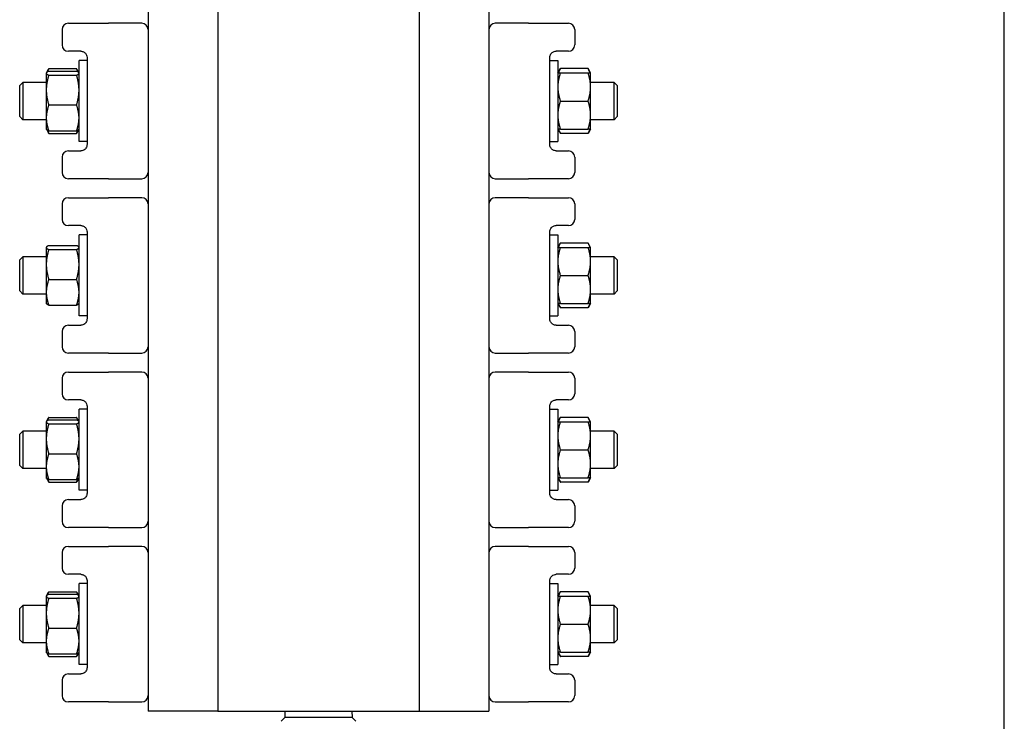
# Model space of a CAD drawing. Header units: inches. Extents: x 5 to 1128, y -85 to 748.
# Tile 281 of 656: x 450 to 460, y 299 to 306. Entities that reach past the tile are written whole.
import ezdxf

# ---------------------------------------------------------------- set-up
doc = ezdxf.new("R2010")
doc.units = ezdxf.units.IN
doc.header["$LTSCALE"] = 32
doc.header["$MEASUREMENT"] = 0
doc.layers.add('Visible (ANSI)', color=7, linetype='Continuous', lineweight=30)

msp = doc.modelspace()

# ---------------------------------------------------------------- linework, layer by layer
at = {"layer": 'Visible (ANSI)'}
for p, q in [((459.86201, 293.09617), (459.86201, 318.99617)), ((451.26301, 313.04617), (451.26301, 299.04617)), ((451.96301, 313.04617), (451.96301, 299.04617)), ((453.98601, 313.04617), (453.98601, 299.04617)), ((454.68601, 313.04617), (454.68601, 299.04617)), ((450.46301, 305.95117), (450.81027, 305.95117)), ((450.81027, 305.95117), (450.86575, 305.95117)), ((451.20051, 305.95117), (450.86575, 305.95117)), ((455.08327, 305.95117), (454.74851, 305.95117)), ((455.08327, 305.95117), (455.13875, 305.95117)), ((455.13875, 305.95117), (455.48601, 305.95117)), ((450.40051, 305.88867), (450.40051, 305.73367)), ((455.54851, 305.88867), (455.54851, 305.73367)), ((450.58801, 305.67117), (450.46301, 305.67117)), ((455.48601, 305.67117), (455.36101, 305.67117)), ((450.57051, 304.76467), (450.57051, 305.57767)), ((450.65051, 305.57767), (450.57051, 305.57767)), ((450.65051, 305.60867), (450.65051, 304.73367)), ((455.29851, 304.73367), (455.29851, 305.60867)), ((455.29851, 305.57767), (455.37851, 305.57767)), ((455.37851, 305.57767), (455.37851, 304.76467)), ((450.24151, 305.45267), (450.24273, 305.45478)), ((450.24151, 305.45267), (450.24151, 305.45057)), ((450.24151, 305.45057), (450.24151, 305.28118)), ((450.24273, 305.45478), (450.26375, 305.49119)), ((450.26665, 305.49609), (450.54537, 305.49609)), ((450.26665, 305.47037), (450.54537, 305.47037)), ((450.26665, 305.43078), (450.54537, 305.43078)), ((450.56929, 305.45478), (450.54827, 305.49119)), ((450.57051, 305.45267), (450.56929, 305.45478)), ((455.37851, 305.45267), (455.40365, 305.49622)), ((455.68237, 305.49622), (455.40365, 305.49622)), ((455.40365, 305.45267), (455.68237, 305.45267)), ((455.70751, 305.45267), (455.68237, 305.49622)), ((455.70751, 305.31192), (455.70751, 305.45267)), ((449.97451, 305.32742), (450.00576, 305.35867)), ((449.97451, 305.01492), (449.97451, 305.32742)), ((450.00576, 305.35867), (450.00576, 304.98367)), ((450.24151, 305.35867), (450.00576, 305.35867)), ((455.94326, 305.35867), (455.70751, 305.35867)), ((455.94326, 304.98367), (455.94326, 305.35867)), ((455.97451, 305.32742), (455.94326, 305.35867)), ((455.97451, 305.32742), (455.97451, 305.01492)), ((450.24151, 305.28118), (450.24151, 305.00177)), ((455.70751, 305.03042), (455.70751, 305.31192)), ((450.26665, 305.13158), (450.54537, 305.13158)), ((455.40365, 305.17117), (455.68237, 305.17117)), ((455.70751, 304.88967), (455.70751, 305.03042)), ((449.97451, 305.01492), (450.00576, 304.98367)), ((450.24151, 304.98367), (450.00576, 304.98367)), ((450.24151, 305.00177), (450.24151, 304.88967)), ((455.94326, 304.98367), (455.70751, 304.98367)), ((455.97451, 305.01492), (455.94326, 304.98367)), ((450.24151, 304.88967), (450.24273, 304.88756)), ((450.24273, 304.88756), (450.26375, 304.85115)), ((450.26665, 304.87197), (450.54537, 304.87197)), ((450.26665, 304.84625), (450.54537, 304.84625)), ((450.56929, 304.88756), (450.54827, 304.85115)), ((450.57051, 304.88967), (450.56929, 304.88756)), ((455.37851, 304.88967), (455.40365, 304.84612)), ((455.40365, 304.88967), (455.68237, 304.88967)), ((455.68237, 304.84612), (455.40365, 304.84612)), ((455.70751, 304.88967), (455.68237, 304.84612)), ((450.65051, 304.76467), (450.57051, 304.76467)), ((455.29851, 304.76467), (455.37851, 304.76467)), ((450.46301, 304.67117), (450.58801, 304.67117)), ((455.36101, 304.67117), (455.48601, 304.67117)), ((450.40051, 304.60867), (450.40051, 304.45367)), ((455.54851, 304.60867), (455.54851, 304.45367)), ((450.81027, 304.39117), (450.46301, 304.39117)), ((450.86575, 304.39117), (450.81027, 304.39117)), ((450.86575, 304.39117), (451.20051, 304.39117)), ((454.74851, 304.39117), (455.08327, 304.39117)), ((455.13875, 304.39117), (455.08327, 304.39117)), ((455.48601, 304.39117), (455.13875, 304.39117)), ((450.46301, 304.20117), (450.81027, 304.20117)), ((450.81027, 304.20117), (450.86575, 304.20117)), ((451.20051, 304.20117), (450.86575, 304.20117)), ((455.08327, 304.20117), (454.74851, 304.20117)), ((455.08327, 304.20117), (455.13875, 304.20117)), ((455.13875, 304.20117), (455.48601, 304.20117)), ((450.40051, 304.13867), (450.40051, 303.98367)), ((455.54851, 304.13867), (455.54851, 303.98367)), ((450.58801, 303.92117), (450.46301, 303.92117)), ((450.65051, 303.85867), (450.65051, 302.98367)), ((455.29851, 302.98367), (455.29851, 303.85867)), ((455.48601, 303.92117), (455.36101, 303.92117)), ((450.57051, 303.01467), (450.57051, 303.82767)), ((450.65051, 303.82767), (450.57051, 303.82767)), ((455.29851, 303.82767), (455.37851, 303.82767)), ((455.37851, 303.82767), (455.37851, 303.01467)), ((455.37851, 303.70267), (455.40365, 303.74622)), ((455.68237, 303.74622), (455.40365, 303.74622)), ((455.70751, 303.70267), (455.68237, 303.74622)), ((450.24151, 303.70267), (450.24273, 303.70478)), ((450.24151, 303.70267), (450.24151, 303.70057)), ((450.24151, 303.70057), (450.24151, 303.53118)), ((450.26665, 303.72037), (450.54537, 303.72037)), ((450.26665, 303.68078), (450.54537, 303.68078)), ((450.57051, 303.70267), (450.56929, 303.70478)), ((455.40365, 303.70267), (455.68237, 303.70267)), ((455.70751, 303.56192), (455.70751, 303.70267)), ((449.97451, 303.57742), (450.00576, 303.60867)), ((449.97451, 303.26492), (449.97451, 303.57742)), ((450.00576, 303.60867), (450.00576, 303.23367)), ((450.24151, 303.60867), (450.00576, 303.60867)), ((455.94326, 303.60867), (455.70751, 303.60867)), ((455.70751, 303.28042), (455.70751, 303.56192)), ((455.94326, 303.23367), (455.94326, 303.60867)), ((455.97451, 303.57742), (455.94326, 303.60867)), ((455.97451, 303.57742), (455.97451, 303.26492)), ((450.24151, 303.53118), (450.24151, 303.25177)), ((450.26665, 303.38158), (450.54537, 303.38158)), ((455.40365, 303.42117), (455.68237, 303.42117)), ((449.97451, 303.26492), (450.00576, 303.23367)), ((450.24151, 303.25177), (450.24151, 303.13967)), ((455.70751, 303.13967), (455.70751, 303.28042)), ((455.97451, 303.26492), (455.94326, 303.23367)), ((450.24151, 303.23367), (450.00576, 303.23367)), ((455.94326, 303.23367), (455.70751, 303.23367)), ((450.24151, 303.13967), (450.24273, 303.13756)), ((450.26665, 303.12197), (450.54537, 303.12197)), ((450.57051, 303.13967), (450.56929, 303.13756)), ((455.37851, 303.13967), (455.40365, 303.09612)), ((455.40365, 303.13967), (455.68237, 303.13967)), ((455.68237, 303.09612), (455.40365, 303.09612)), ((455.70751, 303.13967), (455.68237, 303.09612)), ((450.65051, 303.01467), (450.57051, 303.01467)), ((455.29851, 303.01467), (455.37851, 303.01467)), ((450.40051, 302.85867), (450.40051, 302.70367)), ((450.46301, 302.92117), (450.58801, 302.92117)), ((455.36101, 302.92117), (455.48601, 302.92117)), ((455.54851, 302.85867), (455.54851, 302.70367)), ((450.81027, 302.64117), (450.46301, 302.64117)), ((450.86575, 302.64117), (450.81027, 302.64117)), ((450.86575, 302.64117), (451.20051, 302.64117)), ((454.74851, 302.64117), (455.08327, 302.64117)), ((455.13875, 302.64117), (455.08327, 302.64117)), ((455.48601, 302.64117), (455.13875, 302.64117)), ((450.40051, 302.38867), (450.40051, 302.23367)), ((450.46301, 302.45117), (450.81027, 302.45117)), ((450.81027, 302.45117), (450.86575, 302.45117)), ((451.20051, 302.45117), (450.86575, 302.45117)), ((455.08327, 302.45117), (454.74851, 302.45117)), ((455.08327, 302.45117), (455.13875, 302.45117)), ((455.13875, 302.45117), (455.48601, 302.45117)), ((455.54851, 302.38867), (455.54851, 302.23367)), ((450.58801, 302.17117), (450.46301, 302.17117)), ((455.48601, 302.17117), (455.36101, 302.17117)), ((450.57051, 301.26467), (450.57051, 302.07767)), ((450.65051, 302.07767), (450.57051, 302.07767)), ((450.65051, 302.10867), (450.65051, 301.23367)), ((455.29851, 301.23367), (455.29851, 302.10867)), ((455.29851, 302.07767), (455.37851, 302.07767)), ((455.37851, 302.07767), (455.37851, 301.26467)), ((450.24273, 301.95478), (450.26375, 301.99119)), ((450.26665, 301.99609), (450.54537, 301.99609)), ((450.26665, 301.97037), (450.54537, 301.97037)), ((450.56929, 301.95478), (450.54827, 301.99119)), ((455.37851, 301.95267), (455.40365, 301.99622)), ((455.68237, 301.99622), (455.40365, 301.99622)), ((455.70751, 301.95267), (455.68237, 301.99622)), ((450.24151, 301.95267), (450.24273, 301.95478)), ((450.24151, 301.95267), (450.24151, 301.95057)), ((450.24151, 301.95057), (450.24151, 301.78118)), ((450.26665, 301.93078), (450.54537, 301.93078)), ((450.57051, 301.95267), (450.56929, 301.95478)), ((455.40365, 301.95267), (455.68237, 301.95267)), ((455.70751, 301.81192), (455.70751, 301.95267)), ((449.97451, 301.82742), (450.00576, 301.85867)), ((449.97451, 301.51492), (449.97451, 301.82742)), ((450.00576, 301.85867), (450.00576, 301.48367)), ((450.24151, 301.85867), (450.00576, 301.85867)), ((450.24151, 301.78118), (450.24151, 301.50177)), ((455.94326, 301.85867), (455.70751, 301.85867)), ((455.70751, 301.53042), (455.70751, 301.81192)), ((455.94326, 301.48367), (455.94326, 301.85867)), ((455.97451, 301.82742), (455.94326, 301.85867)), ((455.97451, 301.82742), (455.97451, 301.51492)), ((455.40365, 301.67117), (455.68237, 301.67117)), ((450.26665, 301.63158), (450.54537, 301.63158)), ((449.97451, 301.51492), (450.00576, 301.48367)), ((450.24151, 301.48367), (450.00576, 301.48367)), ((450.24151, 301.50177), (450.24151, 301.38967)), ((455.70751, 301.38967), (455.70751, 301.53042)), ((455.94326, 301.48367), (455.70751, 301.48367)), ((455.97451, 301.51492), (455.94326, 301.48367)), ((450.24151, 301.38967), (450.24273, 301.38756)), ((450.24273, 301.38756), (450.26375, 301.35115)), ((450.26665, 301.37197), (450.54537, 301.37197)), ((450.56929, 301.38756), (450.54827, 301.35115)), ((450.57051, 301.38967), (450.56929, 301.38756)), ((455.37851, 301.38967), (455.40365, 301.34612)), ((455.40365, 301.38967), (455.68237, 301.38967)), ((455.70751, 301.38967), (455.68237, 301.34612)), ((450.26665, 301.34625), (450.54537, 301.34625)), ((455.68237, 301.34612), (455.40365, 301.34612)), ((450.65051, 301.26467), (450.57051, 301.26467)), ((455.29851, 301.26467), (455.37851, 301.26467)), ((450.40051, 301.10867), (450.40051, 300.95367)), ((450.46301, 301.17117), (450.58801, 301.17117)), ((455.36101, 301.17117), (455.48601, 301.17117)), ((455.54851, 301.10867), (455.54851, 300.95367)), ((450.81027, 300.89117), (450.46301, 300.89117)), ((450.86575, 300.89117), (450.81027, 300.89117)), ((450.86575, 300.89117), (451.20051, 300.89117)), ((454.74851, 300.89117), (455.08327, 300.89117)), ((455.13875, 300.89117), (455.08327, 300.89117)), ((455.48601, 300.89117), (455.13875, 300.89117)), ((450.46301, 300.70117), (450.81027, 300.70117)), ((450.81027, 300.70117), (450.86575, 300.70117)), ((451.20051, 300.70117), (450.86575, 300.70117)), ((455.08327, 300.70117), (454.74851, 300.70117)), ((455.08327, 300.70117), (455.13875, 300.70117)), ((455.13875, 300.70117), (455.48601, 300.70117)), ((450.40051, 300.63867), (450.40051, 300.48367)), ((455.54851, 300.63867), (455.54851, 300.48367)), ((450.58801, 300.42117), (450.46301, 300.42117)), ((455.48601, 300.42117), (455.36101, 300.42117)), ((450.57051, 299.51467), (450.57051, 300.32767)), ((450.65051, 300.32767), (450.57051, 300.32767)), ((450.65051, 300.35867), (450.65051, 299.48367)), ((455.29851, 299.48367), (455.29851, 300.35867)), ((455.29851, 300.32767), (455.37851, 300.32767)), ((455.37851, 300.32767), (455.37851, 299.51467)), ((450.24151, 300.20267), (450.24273, 300.20478)), ((450.24151, 300.20267), (450.24151, 300.20057)), ((450.24151, 300.20057), (450.24151, 300.03118)), ((450.24273, 300.20478), (450.26375, 300.24119)), ((450.26665, 300.24609), (450.54537, 300.24609)), ((450.26665, 300.22037), (450.54537, 300.22037)), ((450.56929, 300.20478), (450.54827, 300.24119)), ((450.57051, 300.20267), (450.56929, 300.20478)), ((455.37851, 300.20267), (455.40365, 300.24622)), ((455.68237, 300.24622), (455.40365, 300.24622)), ((455.40365, 300.20267), (455.68237, 300.20267)), ((455.70751, 300.20267), (455.68237, 300.24622)), ((455.70751, 300.06192), (455.70751, 300.20267)), ((449.97451, 300.07742), (450.00576, 300.10867)), ((450.00576, 300.10867), (450.00576, 299.73367)), ((450.24151, 300.10867), (450.00576, 300.10867)), ((450.26665, 300.18078), (450.54537, 300.18078)), ((455.94326, 300.10867), (455.70751, 300.10867)), ((455.94326, 299.73367), (455.94326, 300.10867)), ((455.97451, 300.07742), (455.94326, 300.10867)), ((449.97451, 299.76492), (449.97451, 300.07742)), ((450.24151, 300.03118), (450.24151, 299.75177)), ((455.70751, 299.78042), (455.70751, 300.06192)), ((455.97451, 300.07742), (455.97451, 299.76492)), ((455.40365, 299.92117), (455.68237, 299.92117)), ((450.26665, 299.88158), (450.54537, 299.88158)), ((449.97451, 299.76492), (450.00576, 299.73367)), ((450.24151, 299.73367), (450.00576, 299.73367)), ((450.24151, 299.75177), (450.24151, 299.63967)), ((455.70751, 299.63967), (455.70751, 299.78042)), ((455.94326, 299.73367), (455.70751, 299.73367)), ((455.97451, 299.76492), (455.94326, 299.73367)), ((450.24151, 299.63967), (450.24273, 299.63756)), ((450.24273, 299.63756), (450.26375, 299.60115)), ((450.26665, 299.62197), (450.54537, 299.62197)), ((450.26665, 299.59625), (450.54537, 299.59625)), ((450.56929, 299.63756), (450.54827, 299.60115)), ((450.57051, 299.63967), (450.56929, 299.63756)), ((455.37851, 299.63967), (455.40365, 299.59612)), ((455.40365, 299.63967), (455.68237, 299.63967)), ((455.68237, 299.59612), (455.40365, 299.59612)), ((455.70751, 299.63967), (455.68237, 299.59612)), ((450.65051, 299.51467), (450.57051, 299.51467)), ((455.29851, 299.51467), (455.37851, 299.51467)), ((450.46301, 299.42117), (450.58801, 299.42117)), ((455.36101, 299.42117), (455.48601, 299.42117)), ((450.40051, 299.35867), (450.40051, 299.20367)), ((455.54851, 299.35867), (455.54851, 299.20367)), ((450.81027, 299.14117), (450.46301, 299.14117)), ((450.86575, 299.14117), (450.81027, 299.14117)), ((450.86575, 299.14117), (451.20051, 299.14117)), ((454.74851, 299.14117), (455.08327, 299.14117)), ((455.13875, 299.14117), (455.08327, 299.14117)), ((455.48601, 299.14117), (455.13875, 299.14117)), ((451.96301, 299.04617), (451.26301, 299.04617)), ((451.96301, 299.04617), (453.98601, 299.04617)), ((452.63865, 299.04617), (452.63701, 298.98367)), ((453.31037, 299.04617), (453.31201, 298.98367)), ((453.98601, 299.04617), (454.68601, 299.04617)), ((452.63701, 298.98367), (452.59951, 298.94617)), ((453.31201, 298.98367), (452.63701, 298.98367)), ((453.31201, 298.98367), (453.34951, 298.94617))]:
    msp.add_line(p, q, dxfattribs=at)
for centre, start, end in [((450.46301, 305.88867), 90, 180), ((451.20051, 305.88867), 0, 90), ((454.74851, 305.88867), 90, 180), ((455.48601, 305.88867), 0, 90), ((450.46301, 305.73367), 180, 270), ((455.48601, 305.73367), 270, 0), ((450.46301, 304.60867), 90, 180), ((455.48601, 304.60867), 0, 90), ((450.46301, 304.45367), 180, 270), ((451.20051, 304.45367), 270, 0), ((454.74851, 304.45367), 180, 270), ((455.48601, 304.45367), 270, 0), ((450.46301, 304.13867), 90, 180), ((451.20051, 304.13867), 0, 90), ((454.74851, 304.13867), 90, 180), ((455.48601, 304.13867), 0, 90), ((450.46301, 303.98367), 180, 270), ((455.48601, 303.98367), 270, 0), ((450.46301, 302.85867), 90, 180), ((455.48601, 302.85867), 0, 90), ((450.46301, 302.70367), 180, 270), ((451.20051, 302.70367), 270, 0), ((454.74851, 302.70367), 180, 270), ((455.48601, 302.70367), 270, 0), ((450.46301, 302.38867), 90, 180), ((451.20051, 302.38867), 0, 90), ((454.74851, 302.38867), 90, 180), ((455.48601, 302.38867), 0, 90), ((450.46301, 302.23367), 180, 270), ((455.48601, 302.23367), 270, 0), ((450.46301, 301.10867), 90, 180), ((455.48601, 301.10867), 0, 90), ((450.46301, 300.95367), 180, 270), ((451.20051, 300.95367), 270, 0), ((454.74851, 300.95367), 180, 270), ((455.48601, 300.95367), 270, 0), ((450.46301, 300.63867), 90, 180), ((451.20051, 300.63867), 0, 90), ((454.74851, 300.63867), 90, 180), ((455.48601, 300.63867), 0, 90), ((450.46301, 300.48367), 180, 270), ((455.48601, 300.48367), 270, 0), ((450.46301, 299.35867), 90, 180), ((455.48601, 299.35867), 0, 90), ((450.46301, 299.20367), 180, 270), ((451.20051, 299.20367), 270, 0), ((454.74851, 299.20367), 180, 270), ((455.48601, 299.20367), 270, 0)]:
    msp.add_arc(centre, 0.0625, start, end, dxfattribs=at)
for points, knots in [([(450.58801, 305.67117), (450.59282, 305.67117), (450.59788, 305.67062), (450.61144, 305.66725), (450.62026, 305.66324), (450.63578, 305.65014), (450.64252, 305.64132), (450.6491, 305.62376), (450.65051, 305.61623), (450.65051, 305.60867)], [0, 0, 0, 0, 0.12205237, 0.12205237, 0.31733615, 0.31733615, 0.49818613, 0.49818613, 0.61333736, 0.61333736, 0.61333736, 0.61333736]), ([(455.29851, 305.60867), (455.29851, 305.61214), (455.2988, 305.61561), (455.30028, 305.62444), (455.30191, 305.62967), (455.30693, 305.64073), (455.31068, 305.64625), (455.31941, 305.65579), (455.32443, 305.65969), (455.33671, 305.66685), (455.34404, 305.66923), (455.35441, 305.67092), (455.35777, 305.67117), (455.36101, 305.67117)], [0, 0, 0, 0, 0.05287288, 0.05287288, 0.1374695, 0.1374695, 0.2474451, 0.2474451, 0.36526508, 0.36526508, 0.53100521, 0.53100521, 0.613329, 0.613329, 0.613329, 0.613329]), ([(450.65051, 304.73367), (450.65051, 304.7302), (450.65022, 304.72673), (450.64874, 304.7179), (450.64711, 304.71267), (450.6421, 304.7016), (450.63834, 304.69609), (450.62961, 304.68655), (450.62459, 304.68265), (450.61231, 304.67549), (450.60498, 304.67311), (450.59461, 304.67142), (450.59125, 304.67117), (450.58801, 304.67117)], [0, 0, 0, 0, 0.05287288, 0.05287288, 0.1374695, 0.1374695, 0.2474451, 0.2474451, 0.36528945, 0.36528945, 0.53104907, 0.53104907, 0.613329, 0.613329, 0.613329, 0.613329]), ([(455.36101, 304.67117), (455.3562, 304.67117), (455.35114, 304.67172), (455.33758, 304.67509), (455.32876, 304.67911), (455.31324, 304.69221), (455.30649, 304.70104), (455.29992, 304.71859), (455.29851, 304.72612), (455.29851, 304.73367)], [0, 0, 0, 0, 0.12208473, 0.12208473, 0.31742031, 0.31742031, 0.4982594, 0.4982594, 0.61333736, 0.61333736, 0.61333736, 0.61333736]), ([(450.58801, 303.92117), (450.59282, 303.92117), (450.59788, 303.92062), (450.61144, 303.91725), (450.62026, 303.91324), (450.63578, 303.90014), (450.64252, 303.89132), (450.6491, 303.87376), (450.65051, 303.86623), (450.65051, 303.85867)], [0, 0, 0, 0, 0.12205237, 0.12205237, 0.31733615, 0.31733615, 0.49818613, 0.49818613, 0.61333736, 0.61333736, 0.61333736, 0.61333736]), ([(455.29851, 303.85867), (455.29851, 303.86214), (455.2988, 303.86561), (455.30028, 303.87444), (455.30191, 303.87967), (455.30693, 303.89073), (455.31068, 303.89625), (455.31941, 303.90579), (455.32443, 303.90969), (455.33671, 303.91685), (455.34404, 303.91923), (455.35441, 303.92092), (455.35777, 303.92117), (455.36101, 303.92117)], [0, 0, 0, 0, 0.05287288, 0.05287288, 0.1374695, 0.1374695, 0.2474451, 0.2474451, 0.36526508, 0.36526508, 0.53100521, 0.53100521, 0.613329, 0.613329, 0.613329, 0.613329]), ([(450.65051, 302.98367), (450.65051, 302.9802), (450.65022, 302.97673), (450.64874, 302.9679), (450.64711, 302.96267), (450.6421, 302.9516), (450.63834, 302.94609), (450.62961, 302.93655), (450.62459, 302.93265), (450.61231, 302.92549), (450.60498, 302.92311), (450.59461, 302.92142), (450.59125, 302.92117), (450.58801, 302.92117)], [0, 0, 0, 0, 0.05287288, 0.05287288, 0.1374695, 0.1374695, 0.2474451, 0.2474451, 0.36528945, 0.36528945, 0.53104907, 0.53104907, 0.613329, 0.613329, 0.613329, 0.613329]), ([(455.36101, 302.92117), (455.3562, 302.92117), (455.35114, 302.92172), (455.33758, 302.92509), (455.32876, 302.92911), (455.31324, 302.94221), (455.30649, 302.95104), (455.29992, 302.96859), (455.29851, 302.97612), (455.29851, 302.98367)], [0, 0, 0, 0, 0.12208473, 0.12208473, 0.31742031, 0.31742031, 0.4982594, 0.4982594, 0.61333736, 0.61333736, 0.61333736, 0.61333736]), ([(450.58801, 302.17117), (450.59282, 302.17117), (450.59788, 302.17062), (450.61144, 302.16725), (450.62026, 302.16324), (450.63578, 302.15014), (450.64252, 302.14132), (450.6491, 302.12376), (450.65051, 302.11623), (450.65051, 302.10867)], [0, 0, 0, 0, 0.12205237, 0.12205237, 0.31733615, 0.31733615, 0.49818613, 0.49818613, 0.61333736, 0.61333736, 0.61333736, 0.61333736]), ([(455.29851, 302.10867), (455.29851, 302.11214), (455.2988, 302.11561), (455.30028, 302.12444), (455.30191, 302.12967), (455.30693, 302.14073), (455.31068, 302.14625), (455.31941, 302.15579), (455.32443, 302.15969), (455.33671, 302.16685), (455.34404, 302.16923), (455.35441, 302.17092), (455.35777, 302.17117), (455.36101, 302.17117)], [0, 0, 0, 0, 0.05287288, 0.05287288, 0.1374695, 0.1374695, 0.2474451, 0.2474451, 0.36526508, 0.36526508, 0.53100521, 0.53100521, 0.613329, 0.613329, 0.613329, 0.613329]), ([(450.65051, 301.23367), (450.65051, 301.2302), (450.65022, 301.22673), (450.64874, 301.2179), (450.64711, 301.21267), (450.6421, 301.2016), (450.63834, 301.19609), (450.62961, 301.18655), (450.62459, 301.18265), (450.61231, 301.17549), (450.60498, 301.17311), (450.59461, 301.17142), (450.59125, 301.17117), (450.58801, 301.17117)], [0, 0, 0, 0, 0.05287288, 0.05287288, 0.1374695, 0.1374695, 0.2474451, 0.2474451, 0.36528945, 0.36528945, 0.53104907, 0.53104907, 0.613329, 0.613329, 0.613329, 0.613329]), ([(455.36101, 301.17117), (455.3562, 301.17117), (455.35114, 301.17172), (455.33758, 301.17509), (455.32876, 301.17911), (455.31324, 301.19221), (455.30649, 301.20104), (455.29992, 301.21859), (455.29851, 301.22612), (455.29851, 301.23367)], [0, 0, 0, 0, 0.12208473, 0.12208473, 0.31742031, 0.31742031, 0.4982594, 0.4982594, 0.61333736, 0.61333736, 0.61333736, 0.61333736]), ([(450.58801, 300.42117), (450.59282, 300.42117), (450.59788, 300.42062), (450.61144, 300.41725), (450.62026, 300.41324), (450.63578, 300.40014), (450.64252, 300.39132), (450.6491, 300.37376), (450.65051, 300.36623), (450.65051, 300.35867)], [0, 0, 0, 0, 0.12205237, 0.12205237, 0.31733615, 0.31733615, 0.49818613, 0.49818613, 0.61333736, 0.61333736, 0.61333736, 0.61333736]), ([(455.29851, 300.35867), (455.29851, 300.36214), (455.2988, 300.36561), (455.30028, 300.37444), (455.30191, 300.37967), (455.30693, 300.39073), (455.31068, 300.39625), (455.31941, 300.40579), (455.32443, 300.40969), (455.33671, 300.41685), (455.34404, 300.41923), (455.35441, 300.42092), (455.35777, 300.42117), (455.36101, 300.42117)], [0, 0, 0, 0, 0.05287288, 0.05287288, 0.1374695, 0.1374695, 0.2474451, 0.2474451, 0.36526508, 0.36526508, 0.53100521, 0.53100521, 0.613329, 0.613329, 0.613329, 0.613329]), ([(450.65051, 299.48367), (450.65051, 299.4802), (450.65022, 299.47673), (450.64874, 299.4679), (450.64711, 299.46267), (450.6421, 299.4516), (450.63834, 299.44609), (450.62961, 299.43655), (450.62459, 299.43265), (450.61231, 299.42549), (450.60498, 299.42311), (450.59461, 299.42142), (450.59125, 299.42117), (450.58801, 299.42117)], [0, 0, 0, 0, 0.05287288, 0.05287288, 0.1374695, 0.1374695, 0.2474451, 0.2474451, 0.36528945, 0.36528945, 0.53104907, 0.53104907, 0.613329, 0.613329, 0.613329, 0.613329]), ([(455.36101, 299.42117), (455.3562, 299.42117), (455.35114, 299.42172), (455.33758, 299.42509), (455.32876, 299.42911), (455.31324, 299.44221), (455.30649, 299.45104), (455.29992, 299.46859), (455.29851, 299.47612), (455.29851, 299.48367)], [0, 0, 0, 0, 0.12208473, 0.12208473, 0.31742031, 0.31742031, 0.4982594, 0.4982594, 0.61333736, 0.61333736, 0.61333736, 0.61333736])]:
    msp.add_open_spline(points, degree=3, knots=knots, dxfattribs=at)
for points, weights in [([(450.26665, 305.47037), (450.24151, 305.45976), (450.24151, 305.45057)], [1, 1.0379548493, 1]), ([(450.24151, 305.45057), (450.24151, 305.44139), (450.26665, 305.43078)], [1, 1.0379548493, 1]), ([(450.26665, 305.43078), (450.24151, 305.35061), (450.24151, 305.28118)], [1, 1.0379548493, 1]), ([(450.26665, 305.49609), (450.25566, 305.47798), (450.24959, 305.46152)], [1, 1.01624676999, 1.01858451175]), ([(450.56244, 305.46152), (450.55636, 305.47798), (450.54537, 305.49609)], [1.01858451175, 1.01624676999, 1]), ([(450.57051, 305.45057), (450.57051, 305.45976), (450.54537, 305.47037)], [1, 1.0379548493, 1]), ([(450.54537, 305.43078), (450.57051, 305.44139), (450.57051, 305.45057)], [1, 1.0379548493, 1]), ([(450.57051, 305.28118), (450.57051, 305.35061), (450.54537, 305.43078)], [1, 1.0379548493, 1]), ([(455.37851, 305.45267), (455.37851, 305.45267), (455.40365, 305.45267)], [1, 1.0379548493, 1]), ([(455.40365, 305.45267), (455.37851, 305.37724), (455.37851, 305.31192)], [1, 1.0379548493, 1]), ([(455.40365, 305.49622), (455.3904, 305.47326), (455.38424, 305.45267)], [1, 1.01965956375, 1.01895290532]), ([(455.70178, 305.45267), (455.69563, 305.47326), (455.68237, 305.49622)], [1.01895290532, 1.01965956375, 1]), ([(455.68237, 305.45267), (455.70751, 305.45267), (455.70751, 305.45267)], [1, 1.0379548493, 1]), ([(455.70751, 305.31192), (455.70751, 305.37724), (455.68237, 305.45267)], [1, 1.0379548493, 1]), ([(450.24151, 305.28118), (450.24151, 305.21175), (450.26665, 305.13158)], [1, 1.0379548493, 1]), ([(450.54537, 305.13158), (450.57051, 305.21175), (450.57051, 305.28118)], [1, 1.0379548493, 1]), ([(455.37851, 305.31192), (455.37851, 305.2466), (455.40365, 305.17117)], [1, 1.0379548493, 1]), ([(455.68237, 305.17117), (455.70751, 305.2466), (455.70751, 305.31192)], [1, 1.0379548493, 1]), ([(450.26665, 305.13158), (450.24151, 305.06202), (450.24151, 305.00177)], [1, 1.0379548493, 1]), ([(450.57051, 305.00177), (450.57051, 305.06202), (450.54537, 305.13158)], [1, 1.0379548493, 1]), ([(455.40365, 305.17117), (455.37851, 305.09574), (455.37851, 305.03042)], [1, 1.0379548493, 1]), ([(455.70751, 305.03042), (455.70751, 305.09574), (455.68237, 305.17117)], [1, 1.0379548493, 1]), ([(455.37851, 305.03042), (455.37851, 304.9651), (455.40365, 304.88967)], [1, 1.0379548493, 1]), ([(455.68237, 304.88967), (455.70751, 304.9651), (455.70751, 305.03042)], [1, 1.0379548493, 1]), ([(450.24151, 305.00177), (450.24151, 304.94153), (450.26665, 304.87197)], [1, 1.0379548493, 1]), ([(450.54537, 304.87197), (450.57051, 304.94153), (450.57051, 305.00177)], [1, 1.0379548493, 1]), ([(450.26665, 304.87197), (450.24692, 304.88029), (450.24273, 304.88756)], [1, 1.02954253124, 1.01309562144]), ([(450.25119, 304.87976), (450.25703, 304.86372), (450.26665, 304.84625)], [1.01777583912, 1.01420217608, 1]), ([(450.26665, 304.84625), (450.26515, 304.84872), (450.26375, 304.85115)], [1, 1.00218611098, 1.00412039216]), ([(450.56929, 304.88756), (450.5651, 304.88029), (450.54537, 304.87197)], [1.01309562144, 1.02954253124, 1]), ([(450.54537, 304.84625), (450.555, 304.86372), (450.56084, 304.87976)], [1, 1.01420217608, 1.01777583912]), ([(450.54827, 304.85115), (450.54687, 304.84872), (450.54537, 304.84625)], [1.00412039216, 1.00218611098, 1]), ([(455.40365, 304.88967), (455.37851, 304.88967), (455.37851, 304.88967)], [1, 1.0379548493, 1]), ([(455.38424, 304.88967), (455.3904, 304.86908), (455.40365, 304.84612)], [1.01895290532, 1.01965956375, 1]), ([(455.70751, 304.88967), (455.70751, 304.88967), (455.68237, 304.88967)], [1, 1.0379548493, 1]), ([(455.68237, 304.84612), (455.69563, 304.86908), (455.70178, 304.88967)], [1, 1.01965956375, 1.01895290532]), ([(455.40365, 303.74622), (455.3904, 303.72326), (455.38424, 303.70267)], [1, 1.01965956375, 1.01895290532]), ([(455.70178, 303.70267), (455.69563, 303.72326), (455.68237, 303.74622)], [1.01895290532, 1.01965956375, 1]), ([(450.26665, 303.72037), (450.24151, 303.70976), (450.24151, 303.70057)], [1, 1.0379548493, 1]), ([(450.24151, 303.70057), (450.24151, 303.69139), (450.26665, 303.68078)], [1, 1.0379548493, 1]), ([(450.26665, 303.68078), (450.24151, 303.60061), (450.24151, 303.53118)], [1, 1.0379548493, 1]), ([(450.57051, 303.70057), (450.57051, 303.70976), (450.54537, 303.72037)], [1, 1.0379548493, 1]), ([(450.54537, 303.68078), (450.57051, 303.69139), (450.57051, 303.70057)], [1, 1.0379548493, 1]), ([(450.57051, 303.53118), (450.57051, 303.60061), (450.54537, 303.68078)], [1, 1.0379548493, 1]), ([(455.37851, 303.70267), (455.37851, 303.70267), (455.40365, 303.70267)], [1, 1.0379548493, 1]), ([(455.40365, 303.70267), (455.37851, 303.62724), (455.37851, 303.56192)], [1, 1.0379548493, 1]), ([(455.68237, 303.70267), (455.70751, 303.70267), (455.70751, 303.70267)], [1, 1.0379548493, 1]), ([(455.70751, 303.56192), (455.70751, 303.62724), (455.68237, 303.70267)], [1, 1.0379548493, 1]), ([(455.37851, 303.56192), (455.37851, 303.4966), (455.40365, 303.42117)], [1, 1.0379548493, 1]), ([(455.68237, 303.42117), (455.70751, 303.4966), (455.70751, 303.56192)], [1, 1.0379548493, 1]), ([(450.24151, 303.53118), (450.24151, 303.46175), (450.26665, 303.38158)], [1, 1.0379548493, 1]), ([(450.54537, 303.38158), (450.57051, 303.46175), (450.57051, 303.53118)], [1, 1.0379548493, 1]), ([(450.26665, 303.38158), (450.24151, 303.31202), (450.24151, 303.25177)], [1, 1.0379548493, 1]), ([(450.57051, 303.25177), (450.57051, 303.31202), (450.54537, 303.38158)], [1, 1.0379548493, 1]), ([(455.40365, 303.42117), (455.37851, 303.34574), (455.37851, 303.28042)], [1, 1.0379548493, 1]), ([(455.70751, 303.28042), (455.70751, 303.34574), (455.68237, 303.42117)], [1, 1.0379548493, 1]), ([(450.24151, 303.25177), (450.24151, 303.19153), (450.26665, 303.12197)], [1, 1.0379548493, 1]), ([(450.54537, 303.12197), (450.57051, 303.19153), (450.57051, 303.25177)], [1, 1.0379548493, 1]), ([(455.37851, 303.28042), (455.37851, 303.2151), (455.40365, 303.13967)], [1, 1.0379548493, 1]), ([(455.68237, 303.13967), (455.70751, 303.2151), (455.70751, 303.28042)], [1, 1.0379548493, 1]), ([(450.26665, 303.12197), (450.24692, 303.13029), (450.24273, 303.13756)], [1, 1.02954253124, 1.01309562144]), ([(450.56929, 303.13756), (450.5651, 303.13029), (450.54537, 303.12197)], [1.01309562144, 1.02954253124, 1]), ([(455.40365, 303.13967), (455.37851, 303.13967), (455.37851, 303.13967)], [1, 1.0379548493, 1]), ([(455.38424, 303.13967), (455.3904, 303.11908), (455.40365, 303.09612)], [1.01895290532, 1.01965956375, 1]), ([(455.70751, 303.13967), (455.70751, 303.13967), (455.68237, 303.13967)], [1, 1.0379548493, 1]), ([(455.68237, 303.09612), (455.69563, 303.11908), (455.70178, 303.13967)], [1, 1.01965956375, 1.01895290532]), ([(450.26665, 301.97037), (450.24151, 301.95976), (450.24151, 301.95057)], [1, 1.0379548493, 1]), ([(450.26665, 301.99609), (450.25566, 301.97798), (450.24959, 301.96152)], [1, 1.01624676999, 1.01858451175]), ([(450.56244, 301.96152), (450.55636, 301.97798), (450.54537, 301.99609)], [1.01858451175, 1.01624676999, 1]), ([(450.57051, 301.95057), (450.57051, 301.95976), (450.54537, 301.97037)], [1, 1.0379548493, 1]), ([(455.40365, 301.99622), (455.3904, 301.97326), (455.38424, 301.95267)], [1, 1.01965956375, 1.01895290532]), ([(455.70178, 301.95267), (455.69563, 301.97326), (455.68237, 301.99622)], [1.01895290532, 1.01965956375, 1]), ([(450.24151, 301.95057), (450.24151, 301.94139), (450.26665, 301.93078)], [1, 1.0379548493, 1]), ([(450.26665, 301.93078), (450.24151, 301.85061), (450.24151, 301.78118)], [1, 1.0379548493, 1]), ([(450.54537, 301.93078), (450.57051, 301.94139), (450.57051, 301.95057)], [1, 1.0379548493, 1]), ([(450.57051, 301.78118), (450.57051, 301.85061), (450.54537, 301.93078)], [1, 1.0379548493, 1]), ([(455.37851, 301.95267), (455.37851, 301.95267), (455.40365, 301.95267)], [1, 1.0379548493, 1]), ([(455.40365, 301.95267), (455.37851, 301.87724), (455.37851, 301.81192)], [1, 1.0379548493, 1]), ([(455.68237, 301.95267), (455.70751, 301.95267), (455.70751, 301.95267)], [1, 1.0379548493, 1]), ([(455.70751, 301.81192), (455.70751, 301.87724), (455.68237, 301.95267)], [1, 1.0379548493, 1]), ([(450.24151, 301.78118), (450.24151, 301.71175), (450.26665, 301.63158)], [1, 1.0379548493, 1]), ([(450.54537, 301.63158), (450.57051, 301.71175), (450.57051, 301.78118)], [1, 1.0379548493, 1]), ([(455.37851, 301.81192), (455.37851, 301.7466), (455.40365, 301.67117)], [1, 1.0379548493, 1]), ([(455.68237, 301.67117), (455.70751, 301.7466), (455.70751, 301.81192)], [1, 1.0379548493, 1]), ([(455.40365, 301.67117), (455.37851, 301.59574), (455.37851, 301.53042)], [1, 1.0379548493, 1]), ([(455.70751, 301.53042), (455.70751, 301.59574), (455.68237, 301.67117)], [1, 1.0379548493, 1]), ([(450.26665, 301.63158), (450.24151, 301.56202), (450.24151, 301.50177)], [1, 1.0379548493, 1]), ([(450.57051, 301.50177), (450.57051, 301.56202), (450.54537, 301.63158)], [1, 1.0379548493, 1]), ([(450.24151, 301.50177), (450.24151, 301.44153), (450.26665, 301.37197)], [1, 1.0379548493, 1]), ([(450.54537, 301.37197), (450.57051, 301.44153), (450.57051, 301.50177)], [1, 1.0379548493, 1]), ([(455.37851, 301.53042), (455.37851, 301.4651), (455.40365, 301.38967)], [1, 1.0379548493, 1]), ([(455.68237, 301.38967), (455.70751, 301.4651), (455.70751, 301.53042)], [1, 1.0379548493, 1]), ([(450.26665, 301.37197), (450.24692, 301.38029), (450.24273, 301.38756)], [1, 1.02954253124, 1.01309562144]), ([(450.25119, 301.37976), (450.25703, 301.36372), (450.26665, 301.34625)], [1.01777583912, 1.01420217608, 1]), ([(450.56929, 301.38756), (450.5651, 301.38029), (450.54537, 301.37197)], [1.01309562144, 1.02954253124, 1]), ([(450.54537, 301.34625), (450.555, 301.36372), (450.56084, 301.37976)], [1, 1.01420217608, 1.01777583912]), ([(455.40365, 301.38967), (455.37851, 301.38967), (455.37851, 301.38967)], [1, 1.0379548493, 1]), ([(455.38424, 301.38967), (455.3904, 301.36908), (455.40365, 301.34612)], [1.01895290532, 1.01965956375, 1]), ([(455.70751, 301.38967), (455.70751, 301.38967), (455.68237, 301.38967)], [1, 1.0379548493, 1]), ([(455.68237, 301.34612), (455.69563, 301.36908), (455.70178, 301.38967)], [1, 1.01965956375, 1.01895290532]), ([(450.26665, 301.34625), (450.26515, 301.34872), (450.26375, 301.35115)], [1, 1.00218611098, 1.00412039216]), ([(450.54827, 301.35115), (450.54687, 301.34872), (450.54537, 301.34625)], [1.00412039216, 1.00218611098, 1]), ([(450.26665, 300.22037), (450.24151, 300.20976), (450.24151, 300.20057)], [1, 1.0379548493, 1]), ([(450.24151, 300.20057), (450.24151, 300.19139), (450.26665, 300.18078)], [1, 1.0379548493, 1]), ([(450.26665, 300.24609), (450.25566, 300.22798), (450.24959, 300.21152)], [1, 1.01624676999, 1.01858451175]), ([(450.56244, 300.21152), (450.55636, 300.22798), (450.54537, 300.24609)], [1.01858451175, 1.01624676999, 1]), ([(450.57051, 300.20057), (450.57051, 300.20976), (450.54537, 300.22037)], [1, 1.0379548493, 1]), ([(450.54537, 300.18078), (450.57051, 300.19139), (450.57051, 300.20057)], [1, 1.0379548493, 1]), ([(455.37851, 300.20267), (455.37851, 300.20267), (455.40365, 300.20267)], [1, 1.0379548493, 1]), ([(455.40365, 300.20267), (455.37851, 300.12724), (455.37851, 300.06192)], [1, 1.0379548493, 1]), ([(455.40365, 300.24622), (455.3904, 300.22326), (455.38424, 300.20267)], [1, 1.01965956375, 1.01895290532]), ([(455.70178, 300.20267), (455.69563, 300.22326), (455.68237, 300.24622)], [1.01895290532, 1.01965956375, 1]), ([(455.68237, 300.20267), (455.70751, 300.20267), (455.70751, 300.20267)], [1, 1.0379548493, 1]), ([(455.70751, 300.06192), (455.70751, 300.12724), (455.68237, 300.20267)], [1, 1.0379548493, 1]), ([(450.26665, 300.18078), (450.24151, 300.10061), (450.24151, 300.03118)], [1, 1.0379548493, 1]), ([(450.57051, 300.03118), (450.57051, 300.10061), (450.54537, 300.18078)], [1, 1.0379548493, 1]), ([(450.24151, 300.03118), (450.24151, 299.96175), (450.26665, 299.88158)], [1, 1.0379548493, 1]), ([(450.54537, 299.88158), (450.57051, 299.96175), (450.57051, 300.03118)], [1, 1.0379548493, 1]), ([(455.37851, 300.06192), (455.37851, 299.9966), (455.40365, 299.92117)], [1, 1.0379548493, 1]), ([(455.68237, 299.92117), (455.70751, 299.9966), (455.70751, 300.06192)], [1, 1.0379548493, 1]), ([(455.40365, 299.92117), (455.37851, 299.84574), (455.37851, 299.78042)], [1, 1.0379548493, 1]), ([(455.70751, 299.78042), (455.70751, 299.84574), (455.68237, 299.92117)], [1, 1.0379548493, 1]), ([(450.26665, 299.88158), (450.24151, 299.81202), (450.24151, 299.75177)], [1, 1.0379548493, 1]), ([(450.57051, 299.75177), (450.57051, 299.81202), (450.54537, 299.88158)], [1, 1.0379548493, 1]), ([(450.24151, 299.75177), (450.24151, 299.69153), (450.26665, 299.62197)], [1, 1.0379548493, 1]), ([(450.54537, 299.62197), (450.57051, 299.69153), (450.57051, 299.75177)], [1, 1.0379548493, 1]), ([(455.37851, 299.78042), (455.37851, 299.7151), (455.40365, 299.63967)], [1, 1.0379548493, 1]), ([(455.68237, 299.63967), (455.70751, 299.7151), (455.70751, 299.78042)], [1, 1.0379548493, 1]), ([(450.26665, 299.62197), (450.24692, 299.63029), (450.24273, 299.63756)], [1, 1.02954253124, 1.01309562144]), ([(450.25119, 299.62976), (450.25703, 299.61372), (450.26665, 299.59625)], [1.01777583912, 1.01420217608, 1]), ([(450.26665, 299.59625), (450.26515, 299.59872), (450.26375, 299.60115)], [1, 1.00218611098, 1.00412039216]), ([(450.56929, 299.63756), (450.5651, 299.63029), (450.54537, 299.62197)], [1.01309562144, 1.02954253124, 1]), ([(450.54537, 299.59625), (450.555, 299.61372), (450.56084, 299.62976)], [1, 1.01420217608, 1.01777583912]), ([(450.54827, 299.60115), (450.54687, 299.59872), (450.54537, 299.59625)], [1.00412039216, 1.00218611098, 1]), ([(455.40365, 299.63967), (455.37851, 299.63967), (455.37851, 299.63967)], [1, 1.0379548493, 1]), ([(455.38424, 299.63967), (455.3904, 299.61908), (455.40365, 299.59612)], [1.01895290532, 1.01965956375, 1]), ([(455.70751, 299.63967), (455.70751, 299.63967), (455.68237, 299.63967)], [1, 1.0379548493, 1]), ([(455.68237, 299.59612), (455.69563, 299.61908), (455.70178, 299.63967)], [1, 1.01965956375, 1.01895290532])]:
    msp.add_rational_spline(points, weights, degree=2, dxfattribs=at)

doc.saveas('drawing.dxf')
